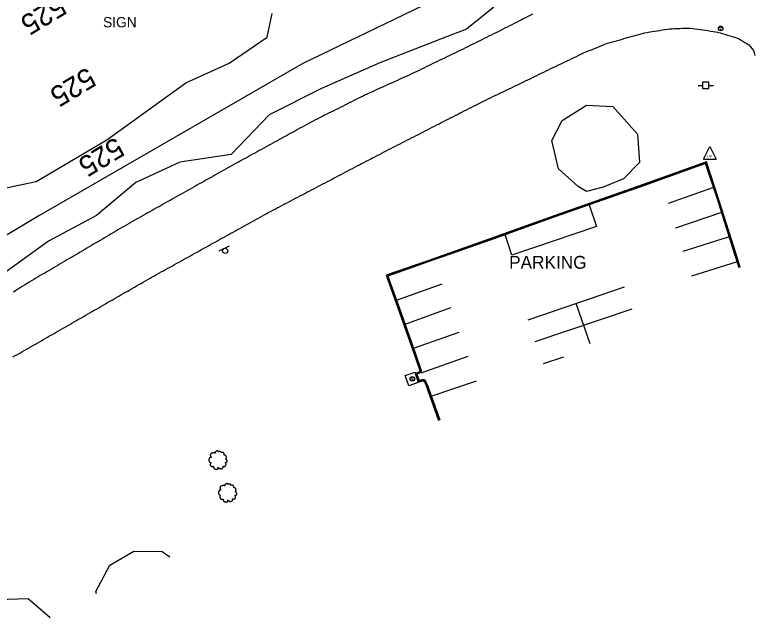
# Model space of a CAD drawing. Extents: x 1901471 to 1963503, y 756461 to 799997.
# Drawn here: x 1928043.7 to 1928330.9, y 771977.6 to 772212.5 of the extents above; entities that cross this region are included whole.
import ezdxf

# ---------------------------------------------------------------- set-up
doc = ezdxf.new("R2010")
doc.units = 0
for name, color, linetype in [('Default', 7, 'Continuous'), ('RD_EX_Bldg', 7, 'Continuous'), ('RD_EX_BldgApp', 7, 'Continuous'), ('RD_EX_Conc', 7, 'Continuous'), ('RD_EX_DR_Inlet', 7, 'Continuous'), ('RD_EX_Fence_Other', 7, 'Continuous'), ('RD_EX_Road', 7, 'Continuous'), ('RD_EX_UT', 7, 'Continuous'), ('RD_EX_VEG', 7, 'Continuous'), ('RD_HC_Cl', 7, 'Continuous'), ('RD_HC_TX_Sta50', 7, 'Continuous')]:
    doc.layers.add(name, color=color, linetype=linetype)

# ---------------------------------------------------------------- blocks, each defined once
blk = doc.blocks.new('PP')
at = {"layer": 'RD_EX_UT'}
for p, q in [((2.49, 2.51), (-2.51, 2.51)), ((-2.51, 2.51), (-2.51, -2.49)), ((2.49, -2.49), (2.49, 2.51)), ((-5.94, -0.05), (-2.47, -0.05)), ((-2.51, -2.49), (2.49, -2.49)), ((2.42, -0.05), (6.06, -0.05))]:
    blk.add_line(p, q, dxfattribs=at)
blk = doc.blocks.new('T2')
at = {"layer": 'RD_EX_VEG'}
for points in [[(0.05, 7.21), (-0.25, 7.24), (-0.57, 7.14), (-0.82, 7.04), (-1.05, 6.96), (-1.27, 6.86), (-1.57, 6.69), (-1.8, 6.49), (-1.92, 6.24), (-1.97, 6.01), (-2.02, 5.74), (-2.02, 5.56), (-2.15, 5.54), (-2.3, 5.56), (-2.55, 5.64), (-2.8, 5.64), (-3.05, 5.64), (-3.4, 5.61), (-3.75, 5.61), (-4.02, 5.56), (-4.35, 5.51), (-4.72, 5.39), (-5.07, 5.26), (-5.37, 5.01), (-5.62, 4.54), (-5.75, 4.19), (-5.9, 3.94), (-5.75, 3.49), (-5.57, 3.14), (-5.55, 2.94), (-5.47, 2.52), (-5.37, 2.29), (-5.25, 2.09), (-5.32, 2.07), (-5.7, 2.02), (-6, 1.92), (-6.42, 1.69), (-6.64, 1.47), (-6.74, 1.14), (-6.77, 0.79), (-6.87, 0.59), (-6.94, 0.32), (-6.97, 0.24), (-7.02, -0.08), (-6.92, -0.53), (-6.89, -0.88), (-6.77, -1.11), (-6.62, -1.28), (-6.44, -1.53), (-6.05, -1.76), (-5.72, -1.86), (-5.52, -1.88), (-5.7, -2.38), (-5.75, -2.73), (-5.87, -3.13), (-5.87, -3.21), (-5.92, -3.68), (-5.77, -4.01), (-5.7, -4.38), (-5.52, -4.61), (-5.25, -4.91), (-4.92, -5.13), (-4.42, -5.26), (-4.02, -5.23), (-3.45, -5.06), (-3.2, -4.98), (-3.22, -5.16), (-3.2, -5.53), (-3.2, -5.96), (-3.05, -6.28), (-2.95, -6.56), (-2.8, -6.81), (-2.47, -7.03), (-2.07, -7.11), (-1.65, -7.26), (-1.2, -7.33), (-0.7, -7.36), (-0.1, -7.21), (0.18, -7.08), (0.28, -6.91), (0.48, -6.53), (0.43, -6.31), (0.45, -5.71), (0.55, -5.88), (0.73, -6.23), (1.23, -6.53), (1.63, -6.71), (2.1, -6.86), (2.4, -6.93), (2.88, -6.86), (3.25, -6.78), (3.63, -6.66), (3.93, -6.38), (4.1, -6.11), (4.15, -5.83), (4.23, -5.46), (4.28, -5.28)], [(4.28, -5.28), (4.2, -5.11), (4.15, -4.86), (4.23, -4.88), (4.4, -4.93), (4.68, -5.06), (4.9, -5.13), (5.23, -5.11), (5.5, -5.01), (5.95, -4.73), (6.22, -4.26), (6.5, -3.86), (6.57, -3.53), (6.52, -3.31), (6.5, -2.81), (6.3, -2.56), (6.25, -2.43), (6.15, -2.03), (6.22, -1.98), (6.5, -1.93), (6.87, -1.81), (7.15, -1.68), (7.37, -1.51), (7.45, -1.28), (7.42, -0.88), (7.47, -0.48), (7.4, -0.33), (7.3, -0.18), (7.22, 0.02), (7.07, 0.17), (6.97, 0.32), (6.87, 0.42), (6.75, 0.57), (6.57, 0.69), (6.42, 0.74), (6.37, 0.89), (6.52, 1.09), (6.57, 1.19), (6.6, 1.42), (6.82, 1.77), (6.87, 2.17), (6.82, 2.59), (6.77, 2.87), (6.62, 3.14), (6.42, 3.39), (6.3, 3.56), (6.12, 3.69), (5.8, 3.81), (5.55, 3.86), (5.2, 3.86), (5, 3.91), (5.03, 3.96), (5.03, 4.11), (5.03, 4.39), (4.95, 4.84), (4.8, 5.34), (4.8, 5.36), (4.7, 5.61), (4.48, 5.81), (4.3, 5.91), (4.1, 6.04), (3.85, 6.06), (3.55, 6.06), (3.28, 6.01), (3.08, 5.91), (2.9, 5.79), (2.83, 5.94), (2.73, 6.24), (2.68, 6.39), (2.53, 6.56), (2.3, 6.76), (1.85, 6.89), (1.23, 6.81), (0.93, 6.61), (0.78, 6.44), (0.73, 6.56), (0.53, 6.76), (0.43, 6.94), (0.25, 7.06), (0.1, 7.16), (0, 7.21)]]:
    blk.add_spline(points, degree=3, dxfattribs=at)
blk = doc.blocks.new('MH')
at = {"layer": 'RD_EX_DR_Inlet'}
for centre, radius in [((0, 0), 1.75), ((-0.66, 0.63), 0.175), ((0.56, 0.56), 0.175), ((-0.09, -0.66), 0.175)]:
    blk.add_circle(centre, radius, dxfattribs=at)
blk = doc.blocks.new('LP')
at = {"layer": 'RD_EX_UT'}
for p, q in [((-5, -3.72), (0, 6.28)), ((0, 6.28), (5, -3.72)), ((-5, -3.72), (5, -3.72))]:
    blk.add_line(p, q, dxfattribs=at)
blk.add_text('L/P', height=2, dxfattribs=at).set_placement((-2.4, -2.44))
blk = doc.blocks.new('SIGN')
at = {"layer": 'RD_EX_BldgApp'}
blk.add_line((-4.52, -2.02), (4.48, -2.02), dxfattribs=at)
blk.add_circle((0, 0), 2, dxfattribs=at)

msp = doc.modelspace()

# ---------------------------------------------------------------- linework, layer by layer
at = {"layer": 'RD_EX_Conc'}
for points in [[(1928325.49, 772114.34), (1928324, 772119.08), (1928317.08, 772140.98), (1928312.36, 772155.37), (1928288.14, 772146.66), (1928253.26, 772134.39), (1928228.18, 772125.42), (1928204.12, 772116.93), (1928187.95, 772111.26), (1928192.48, 772098.6), (1928198.73, 772081), (1928200.97, 772074.2), (1928200.9, 772073.82), (1928200.62, 772073.61), (1928199.18, 772073.08), (1928200.39, 772069.75), (1928202.01, 772070.22), (1928202.57, 772070.2), (1928202.71, 772070.01), (1928203.37, 772068.65), (1928208.29, 772054.86)], [(1928325.13, 772114.15), (1928323.61, 772118.96), (1928316.7, 772140.86), (1928312.11, 772154.85), (1928288.28, 772146.29), (1928253.4, 772134.01), (1928228.31, 772125.05), (1928204.25, 772116.55), (1928188.46, 772111.02), (1928192.85, 772098.73), (1928199.11, 772081.13), (1928201.38, 772074.23), (1928201.26, 772073.6), (1928200.82, 772073.25), (1928199.69, 772072.84), (1928200.64, 772070.24), (1928201.96, 772070.62), (1928202.78, 772070.59), (1928203.05, 772070.22), (1928203.74, 772068.8), (1928208.65, 772055.04)], [(1928200.66, 772069.83), (1928200.72, 772069.66), (1928196.8, 772068.31), (1928195.36, 772072.24), (1928199.15, 772073.55), (1928199.31, 772073.13)]]:
    msp.add_lwpolyline(points, dxfattribs=at)
at = {"layer": 'RD_EX_Fence_Other'}
msp.add_lwpolyline([(1928895.27, 772596.98), (1928834.61, 772577.29), (1928778.94, 772557.41), (1928733.95, 772539.37), (1928689.79, 772519.2), (1928595.92, 772471.51), (1928519.66, 772432.64), (1928471.08, 772408.71), (1928397.76, 772375.45), (1928284.7, 772325.12), (1928290.51, 772300.92), (1928299.59, 772264.01), (1928266.54, 772247.26), (1928155.59, 772193.61), (1928053.03, 772134.41), (1927953.68, 772074.71)], dxfattribs=at)
at = {"layer": 'RD_EX_Road'}
for points in [[(1928244.78, 772212.71), (1928243.89, 772212.26), (1928243, 772211.81), (1928242.11, 772211.36), (1928241.21, 772210.91), (1928240.32, 772210.45), (1928239.43, 772210), (1928238.54, 772209.55), (1928237.64, 772209.1), (1928236.75, 772208.65), (1928235.86, 772208.2), (1928234.97, 772207.75), (1928234.08, 772207.29), (1928233.18, 772206.84), (1928232.29, 772206.39), (1928231.4, 772205.94), (1928230.51, 772205.49), (1928229.61, 772205.04), (1928228.72, 772204.59), (1928227.83, 772204.14), (1928226.94, 772203.68), (1928226.04, 772203.23), (1928225.15, 772202.78), (1928224.26, 772202.33), (1928224.1, 772202.25), (1928223.21, 772201.82), (1928222.31, 772201.38), (1928221.41, 772200.94), (1928220.51, 772200.51), (1928219.61, 772200.07), (1928218.71, 772199.63), (1928217.81, 772199.2), (1928216.91, 772198.76), (1928216.01, 772198.32), (1928215.11, 772197.89), (1928214.21, 772197.45), (1928213.31, 772197.01), (1928212.41, 772196.58), (1928211.51, 772196.14), (1928210.61, 772195.7), (1928209.71, 772195.27), (1928208.81, 772194.83), (1928207.92, 772194.39), (1928207.02, 772193.96), (1928206.12, 772193.52), (1928205.22, 772193.08), (1928204.32, 772192.65), (1928203.42, 772192.21), (1928202.52, 772191.77), (1928201.62, 772191.34), (1928200.72, 772190.9), (1928199.82, 772190.46), (1928198.92, 772190.03), (1928198.66, 772189.91), (1928197.75, 772189.5), (1928196.84, 772189.08), (1928195.93, 772188.67), (1928195.02, 772188.25), (1928194.11, 772187.84), (1928193.2, 772187.43), (1928192.29, 772187.01), (1928191.38, 772186.6), (1928190.47, 772186.18), (1928189.56, 772185.77), (1928188.65, 772185.36), (1928187.74, 772184.94), (1928186.83, 772184.53), (1928185.92, 772184.12), (1928185.01, 772183.7), (1928184.1, 772183.29), (1928183.19, 772182.87), (1928182.28, 772182.46), (1928181.37, 772182.05), (1928180.46, 772181.63), (1928179.55, 772181.22), (1928178.98, 772180.93), (1928178.08, 772180.48), (1928177.19, 772180.03), (1928176.29, 772179.59), (1928175.4, 772179.14), (1928174.51, 772178.69), (1928173.61, 772178.24), (1928172.72, 772177.79), (1928171.83, 772177.34), (1928170.93, 772176.9), (1928170.04, 772176.45), (1928169.14, 772176), (1928168.25, 772175.55), (1928167.36, 772175.1), (1928166.46, 772174.65), (1928165.57, 772174.21), (1928164.68, 772173.76), (1928163.78, 772173.31), (1928162.89, 772172.86), (1928161.99, 772172.41), (1928161.1, 772171.96), (1928160.21, 772171.52), (1928159.31, 772171.07), (1928158.82, 772170.8), (1928157.94, 772170.31), (1928157.06, 772169.83), (1928156.19, 772169.35), (1928155.31, 772168.87), (1928154.44, 772168.39), (1928153.56, 772167.91), (1928152.68, 772167.42), (1928151.81, 772166.94), (1928150.93, 772166.46), (1928150.06, 772165.98), (1928149.18, 772165.5), (1928148.3, 772165.02), (1928147.43, 772164.53), (1928146.55, 772164.05), (1928145.67, 772163.57), (1928144.8, 772163.09), (1928143.92, 772162.61), (1928143.05, 772162.12), (1928142.17, 772161.64), (1928141.29, 772161.16), (1928140.42, 772160.68), (1928139.54, 772160.2), (1928138.66, 772159.72), (1928137.79, 772159.23), (1928136.91, 772158.75), (1928136.04, 772158.27), (1928135.16, 772157.79), (1928134.28, 772157.31), (1928133.41, 772156.83), (1928132.53, 772156.34), (1928131.65, 772155.86), (1928130.78, 772155.38), (1928129.9, 772154.9), (1928129.03, 772154.42), (1928128.15, 772153.94), (1928127.27, 772153.45), (1928126.65, 772153.1), (1928125.78, 772152.61), (1928124.91, 772152.12), (1928124.03, 772151.63), (1928123.16, 772151.14), (1928122.29, 772150.65), (1928121.42, 772150.16), (1928120.55, 772149.67), (1928119.68, 772149.18), (1928118.8, 772148.7), (1928117.93, 772148.21), (1928117.06, 772147.72), (1928116.19, 772147.23), (1928115.32, 772146.74), (1928114.45, 772146.25), (1928113.57, 772145.76), (1928112.7, 772145.27), (1928111.83, 772144.78), (1928110.96, 772144.29), (1928110.09, 772143.8), (1928109.21, 772143.31), (1928108.34, 772142.82), (1928107.47, 772142.33), (1928106.6, 772141.84), (1928105.73, 772141.35), (1928104.86, 772140.86), (1928103.98, 772140.37), (1928103.11, 772139.88), (1928102.24, 772139.39), (1928101.37, 772138.9), (1928100.5, 772138.41), (1928099.63, 772137.92), (1928098.75, 772137.43), (1928097.88, 772136.94), (1928097.01, 772136.45), (1928096.14, 772135.96), (1928095.27, 772135.47), (1928094.39, 772134.98), (1928093.52, 772134.49), (1928092.65, 772134), (1928091.78, 772133.51), (1928090.91, 772133.02), (1928090.04, 772132.53), (1928089.16, 772132.04), (1928088.29, 772131.55), (1928088.06, 772131.42), (1928087.2, 772130.91), (1928086.34, 772130.4), (1928085.48, 772129.89), (1928084.62, 772129.39), (1928083.75, 772128.88), (1928082.89, 772128.37), (1928082.03, 772127.86), (1928081.17, 772127.36), (1928080.31, 772126.85), (1928079.45, 772126.34), (1928078.58, 772125.84), (1928077.72, 772125.33), (1928076.86, 772124.82), (1928076, 772124.31), (1928075.14, 772123.81), (1928074.27, 772123.3), (1928073.41, 772122.79), (1928072.55, 772122.28), (1928071.69, 772121.78), (1928070.83, 772121.27), (1928069.97, 772120.76), (1928069.1, 772120.25), (1928068.24, 772119.75), (1928067.38, 772119.24), (1928066.52, 772118.73), (1928065.66, 772118.22), (1928064.8, 772117.72), (1928063.93, 772117.21), (1928063.07, 772116.7), (1928062.21, 772116.19), (1928061.35, 772115.69), (1928060.49, 772115.18), (1928059.63, 772114.67), (1928058.76, 772114.16), (1928057.9, 772113.66), (1928057.04, 772113.15), (1928056.18, 772112.64), (1928055.32, 772112.13), (1928054.46, 772111.63), (1928053.59, 772111.12), (1928052.73, 772110.61), (1928051.87, 772110.11), (1928051.01, 772109.6), (1928050.15, 772109.09), (1928049.29, 772108.58), (1928048.42, 772108.08), (1928048.27, 772107.97), (1928047.42, 772107.44), (1928046.58, 772106.9), (1928045.74, 772106.36), (1928044.89, 772105.82), (1928044.05, 772105.29), (1928043.21, 772104.75)], [(1928042.97, 772079.54), (1928043.84, 772080.03), (1928044.71, 772080.52), (1928045.59, 772081.01), (1928046.46, 772081.5), (1928047.33, 772081.99), (1928048.2, 772082.48), (1928049.07, 772082.97), (1928049.41, 772083.16), (1928050.28, 772083.66), (1928051.14, 772084.16), (1928052.01, 772084.66), (1928052.88, 772085.16), (1928053.74, 772085.66), (1928054.61, 772086.16), (1928055.47, 772086.66), (1928056.34, 772087.16), (1928057.21, 772087.66), (1928058.07, 772088.15), (1928058.94, 772088.65), (1928059.81, 772089.15), (1928060.67, 772089.65), (1928061.54, 772090.15), (1928062.41, 772090.65), (1928063.27, 772091.15), (1928064.14, 772091.65), (1928065.01, 772092.15), (1928065.87, 772092.65), (1928066.74, 772093.15), (1928067.6, 772093.65), (1928068.47, 772094.15), (1928069.34, 772094.64), (1928070.2, 772095.14), (1928071.07, 772095.64), (1928071.94, 772096.14), (1928072.8, 772096.64), (1928073.67, 772097.14), (1928074.54, 772097.64), (1928075.4, 772098.14), (1928076.27, 772098.64), (1928077.14, 772099.14), (1928078, 772099.64), (1928078.87, 772100.14), (1928079.73, 772100.64), (1928080.6, 772101.13), (1928081.47, 772101.63), (1928082.33, 772102.13), (1928083.2, 772102.63), (1928084.07, 772103.13), (1928084.93, 772103.63), (1928085.8, 772104.13), (1928086.67, 772104.63), (1928087.53, 772105.13), (1928088.4, 772105.63), (1928089.27, 772106.13), (1928090.13, 772106.63), (1928091, 772107.12), (1928091.86, 772107.62), (1928092.73, 772108.12), (1928093.6, 772108.62), (1928094.46, 772109.12), (1928095.33, 772109.62), (1928096.2, 772110.12), (1928097.02, 772110.59), (1928097.89, 772111.08), (1928098.77, 772111.56), (1928099.64, 772112.05), (1928100.52, 772112.53), (1928101.39, 772113.02), (1928102.27, 772113.5), (1928103.14, 772113.99), (1928104.02, 772114.47), (1928104.89, 772114.96), (1928105.77, 772115.44), (1928106.64, 772115.93), (1928107.52, 772116.41), (1928108.39, 772116.9), (1928109.26, 772117.38), (1928110.14, 772117.87), (1928111.01, 772118.35), (1928111.89, 772118.84), (1928112.76, 772119.32), (1928113.64, 772119.81), (1928114.51, 772120.29), (1928115.39, 772120.78), (1928116.26, 772121.26), (1928117.14, 772121.75), (1928118.01, 772122.23), (1928118.88, 772122.72), (1928119.76, 772123.2), (1928120.63, 772123.69), (1928121.51, 772124.17), (1928122.38, 772124.66), (1928123.26, 772125.14), (1928124.13, 772125.63), (1928125.01, 772126.11), (1928125.88, 772126.6), (1928126.76, 772127.08), (1928127.63, 772127.57), (1928128.5, 772128.05), (1928129.38, 772128.53), (1928130.25, 772129.02), (1928131.13, 772129.5), (1928132, 772129.99), (1928132.88, 772130.47), (1928133.75, 772130.96), (1928134.63, 772131.44), (1928135.5, 772131.93), (1928136.38, 772132.41), (1928137.25, 772132.9), (1928138.12, 772133.38), (1928139, 772133.87), (1928139.87, 772134.35), (1928140.75, 772134.84), (1928141.62, 772135.32), (1928142.12, 772135.6), (1928143, 772136.06), (1928143.89, 772136.53), (1928144.77, 772136.99), (1928145.66, 772137.46), (1928146.54, 772137.92), (1928147.43, 772138.39), (1928148.31, 772138.85), (1928149.2, 772139.32), (1928150.08, 772139.78), (1928150.97, 772140.25), (1928151.85, 772140.71), (1928152.74, 772141.18), (1928153.62, 772141.64), (1928154.51, 772142.11), (1928155.39, 772142.57), (1928156.28, 772143.04), (1928157.16, 772143.5), (1928158.05, 772143.97), (1928158.93, 772144.43), (1928159.82, 772144.9), (1928160.71, 772145.36), (1928161.59, 772145.83), (1928162.48, 772146.29), (1928163.36, 772146.76), (1928164.25, 772147.22), (1928165.13, 772147.69), (1928166.02, 772148.15), (1928166.9, 772148.62), (1928167.79, 772149.08), (1928168.67, 772149.55), (1928169.56, 772150.01), (1928170.44, 772150.48), (1928171.33, 772150.94), (1928172.21, 772151.41), (1928173.1, 772151.87), (1928173.98, 772152.34), (1928174.87, 772152.8), (1928175.75, 772153.27), (1928176.64, 772153.73), (1928177.52, 772154.2), (1928178.41, 772154.66), (1928179.3, 772155.13), (1928180.18, 772155.59), (1928181.07, 772156.06), (1928181.95, 772156.52), (1928182.66, 772156.9), (1928183.55, 772157.35), (1928184.44, 772157.81), (1928185.33, 772158.26), (1928186.22, 772158.72), (1928187.11, 772159.18), (1928188, 772159.63), (1928188.89, 772160.09), (1928189.78, 772160.55), (1928190.67, 772161), (1928191.56, 772161.46), (1928192.45, 772161.91), (1928193.34, 772162.37), (1928194.23, 772162.83), (1928195.12, 772163.28), (1928196.01, 772163.74), (1928196.9, 772164.19), (1928197.79, 772164.65), (1928198.68, 772165.11), (1928199.57, 772165.56), (1928200.46, 772166.02), (1928201.35, 772166.48), (1928202.24, 772166.93), (1928203.13, 772167.39), (1928204.02, 772167.84), (1928204.91, 772168.3), (1928205.8, 772168.76), (1928206.69, 772169.21), (1928207.58, 772169.67), (1928208.47, 772170.12), (1928209.36, 772170.58), (1928210.25, 772171.04), (1928211.14, 772171.49), (1928212.03, 772171.95), (1928212.92, 772172.4), (1928213.81, 772172.86), (1928214.7, 772173.32), (1928215.59, 772173.77), (1928216.48, 772174.23), (1928217.37, 772174.69), (1928218.26, 772175.14), (1928219.15, 772175.6), (1928220.04, 772176.05), (1928220.93, 772176.51), (1928221.82, 772176.97), (1928222.71, 772177.42), (1928223.11, 772177.63), (1928224.01, 772178.07), (1928224.91, 772178.5), (1928225.81, 772178.94), (1928226.71, 772179.37), (1928227.61, 772179.81), (1928228.51, 772180.24), (1928229.41, 772180.68), (1928230.32, 772181.11), (1928231.22, 772181.55), (1928232.12, 772181.98), (1928233.02, 772182.42), (1928233.92, 772182.85), (1928234.82, 772183.29), (1928235.72, 772183.72), (1928236.62, 772184.16), (1928237.52, 772184.59), (1928238.42, 772185.03), (1928239.32, 772185.47), (1928240.22, 772185.9), (1928241.12, 772186.34), (1928242.02, 772186.77), (1928242.92, 772187.21), (1928243.82, 772187.64), (1928244.72, 772188.08), (1928245.62, 772188.51), (1928246.52, 772188.95), (1928247.42, 772189.38), (1928248.32, 772189.82), (1928249.22, 772190.25), (1928250.12, 772190.69), (1928251.02, 772191.12), (1928251.92, 772191.56), (1928252.82, 772191.99), (1928253.72, 772192.43), (1928254.62, 772192.86), (1928255.52, 772193.3), (1928256.42, 772193.73), (1928257.32, 772194.17), (1928258.22, 772194.6), (1928259.12, 772195.04), (1928260.02, 772195.47), (1928260.92, 772195.91), (1928261.82, 772196.35), (1928262.72, 772196.78), (1928263.62, 772197.22), (1928264.57, 772197.68), (1928265.5, 772198.05), (1928266.42, 772198.43), (1928267.35, 772198.81), (1928268.28, 772199.18), (1928269.2, 772199.56), (1928270.13, 772199.94), (1928271.05, 772200.32), (1928271.98, 772200.69), (1928272.91, 772201.07), (1928273.53, 772201.32), (1928274.49, 772201.59), (1928275.45, 772201.87), (1928276.41, 772202.14), (1928277.38, 772202.41), (1928278.34, 772202.68), (1928279.3, 772202.96), (1928280.26, 772203.23), (1928281.22, 772203.5), (1928282.19, 772203.77), (1928283.15, 772204.05), (1928284.11, 772204.32), (1928285.07, 772204.59), (1928286.03, 772204.86), (1928286.99, 772205.14), (1928287.96, 772205.41), (1928288.33, 772205.51), (1928289.32, 772205.67), (1928290.31, 772205.82), (1928291.29, 772205.97), (1928292.28, 772206.13), (1928293.27, 772206.28), (1928294.26, 772206.43), (1928295.25, 772206.59), (1928296.23, 772206.74), (1928297.22, 772206.89), (1928298.06, 772207.02), (1928299.06, 772207.07), (1928300.06, 772207.11), (1928301.06, 772207.15), (1928302.06, 772207.19), (1928303.06, 772207.24), (1928304.06, 772207.28), (1928305.06, 772207.32), (1928306.03, 772207.36), (1928307.02, 772207.22), (1928308.01, 772207.07), (1928309, 772206.92), (1928309.99, 772206.78), (1928310.98, 772206.63), (1928311.97, 772206.49), (1928312.95, 772206.34), (1928313.94, 772206.2), (1928314.93, 772206.05), (1928315.92, 772205.9), (1928316.66, 772205.8), (1928317.62, 772205.5), (1928318.57, 772205.21), (1928319.53, 772204.91), (1928320.48, 772204.62), (1928321.44, 772204.32), (1928322.4, 772204.03), (1928323.35, 772203.74), (1928324.31, 772203.44), (1928324.75, 772203.3), (1928325.61, 772202.79), (1928326.47, 772202.27), (1928327.32, 772201.76), (1928328.18, 772201.24), (1928328.82, 772200.86), (1928329.45, 772200.08), (1928330.08, 772199.3), (1928330.62, 772198.64), (1928330.86, 772197.67), (1928331.11, 772196.7)], [(1928325.03, 772114.11), (1928323.52, 772118.93), (1928316.6, 772140.83), (1928312.04, 772154.72), (1928288.31, 772146.19), (1928253.43, 772133.92), (1928228.35, 772124.95), (1928204.28, 772116.45), (1928188.59, 772110.96), (1928192.95, 772098.76), (1928199.2, 772081.16), (1928201.48, 772074.24), (1928201.35, 772073.55), (1928200.87, 772073.17), (1928199.82, 772072.78), (1928200.7, 772070.36), (1928201.95, 772070.72), (1928202.83, 772070.69), (1928203.14, 772070.27), (1928203.83, 772068.84), (1928208.74, 772055.08)], [(1928315.12, 772145.35), (1928297.45, 772139.17)], [(1928266.82, 772138.63), (1928269.62, 772130.24), (1928236.77, 772119.01), (1928234.22, 772127.05)], [(1928318.24, 772135.65), (1928300.32, 772129.53)], [(1928321.23, 772126.16), (1928303.19, 772120.48)], [(1928324.27, 772116.53), (1928306.52, 772110.89)], [(1928191.93, 772101.6), (1928209.67, 772107.92)], [(1928243.08, 772093.99), (1928280.46, 772106.77)], [(1928195.27, 772092.23), (1928213.02, 772098.71)], [(1928245.87, 772085.54), (1928283.55, 772098.23)], [(1928261.68, 772100.35), (1928267.09, 772084.7)], [(1928198.6, 772082.86), (1928216.31, 772089.14)], [(1928201.54, 772073.35), (1928219.75, 772079.81)], [(1928249.02, 772077.01), (1928257, 772079.58)], [(1928205.48, 772064.21), (1928222.97, 772070.28)]]:
    msp.add_lwpolyline(points, dxfattribs=at)
at = {"layer": 'RD_EX_VEG'}
for points in [[(1928229.74, 772215.48), (1928219.11, 772206.91), (1928209.68, 772203.31), (1928185.45, 772193.87), (1928162.81, 772183.79), (1928142.47, 772173.64), (1928127.67, 772158.26), (1928107.75, 772155.23), (1928090.67, 772147.33), (1928075.39, 772134.5), (1928056.79, 772124.53), (1928035.12, 772108.91)], [(1928035.12, 772144.15), (1928051.96, 772147.72), (1928079.46, 772163.96), (1928110.12, 772186.04), (1928126.98, 772193.7), (1928141.76, 772203.78), (1928143.7, 772212.96)], [(1928075.44, 771987.43), (1928075.22, 771988.34), (1928080.55, 771998.6), (1928089.92, 772003.99), (1928100.98, 772003.94), (1928103.87, 772001.86)], [(1927997.83, 771977.57), (1928007.95, 771984.51), (1928023.19, 771984.62), (1928036.88, 771985.23), (1928048.82, 771985.66), (1928057.38, 771978.26)]]:
    msp.add_lwpolyline(points, dxfattribs=at)
msp.add_lwpolyline([(1928262.49, 772145.73), (1928254.83, 772152.61), (1928252.32, 772163.64), (1928256.28, 772171.44), (1928265.78, 772177.32), (1928275.95, 772176.8), (1928285.6, 772166.11), (1928286.32, 772155.03), (1928280.16, 772148.69), (1928272.25, 772145.51), (1928265.73, 772143.88), (1928263.22, 772145.39)], close=True, dxfattribs=at)
at = {"layer": 'RD_HC_Cl'}
for centre, radius, start, end in [((1933934.02, 762479.74), 11482.38, 112.01316, 122.84589), ((1933920.67, 762509.14), 11420.5, 112.014247, 122.846378), ((1933910.03, 762523.4), 11373.86, 112.013249, 123.541888)]:
    msp.add_arc(centre, radius, start, end, dxfattribs=at)

# ---------------------------------------------------------------- block references
at = {"layer": 'Default', "xscale": 0.5039370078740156, "yscale": 0.5039370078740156}
msp.add_blockref('PP', (1928312.07, 772185.07), dxfattribs=at)
at = {"layer": 'RD_EX_Bldg', "xscale": 0.5039370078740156, "yscale": 0.5039370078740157, "rotation": -154.63707800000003}
msp.add_blockref('SIGN', (1928125.38, 772120.72), dxfattribs=at)
at = {"layer": 'RD_EX_DR_Inlet', "xscale": 0.5039370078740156, "yscale": 0.5039370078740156}
for p in [(1928317.86, 772207.21), (1928198.11, 772071.03)]:
    msp.add_blockref('MH', p, dxfattribs=at)
at = {"layer": 'RD_EX_UT', "xscale": 0.4921259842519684, "yscale": 0.4921259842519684}
msp.add_blockref('LP', (1928313.73, 772158.27), dxfattribs=at)
at = {"layer": 'RD_EX_VEG', "xscale": 0.4921259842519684, "yscale": 0.4921259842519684}
for p in [(1928122.51, 772039.44), (1928126.24, 772026.74)]:
    msp.add_blockref('T2', p, dxfattribs=at)

# ---------------------------------------------------------------- texts
at = {"layer": 'RD_EX_Road'}
for s, height, p in [('SIGN', 4, (1928077.95, 772207.62)), ('PARKING', 5, (1928235.7, 772113.78))]:
    msp.add_text(s, height=height, dxfattribs=at).set_placement(p)
at = {"layer": 'RD_HC_TX_Sta50'}
for rotation, p in [(211.1339, (1928060.45, 772220.26)), (211.1765, (1928071.89, 772192.36)), (211.1914, (1928082.9, 772165.2))]:
    msp.add_text('525', height=8, rotation=rotation, dxfattribs=at).set_placement(p)

doc.saveas('drawing.dxf')
